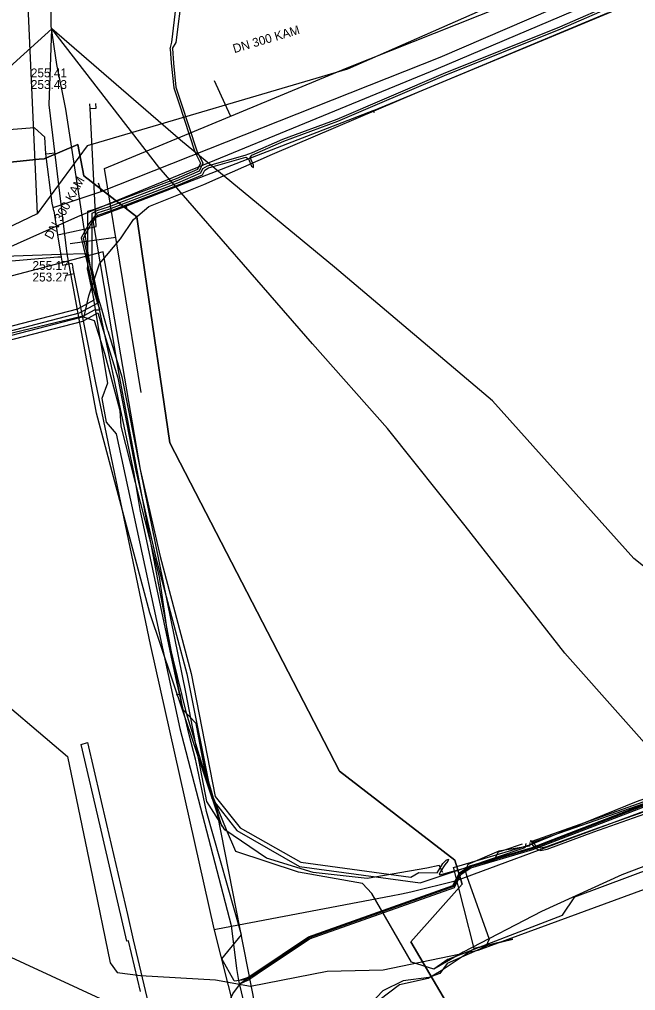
# Model space of a CAD drawing. Extents: x -598233 to -596890, y -1157848 to -1156431.
# Drawn here: x -598018 to -597962.2, y -1157152.1 to -1157064.2 of the extents above; entities that cross this region are included whole.
import ezdxf

# ---------------------------------------------------------------- set-up
doc = ezdxf.new("R2010")
doc.units = 0
for name, color, linetype in [('Vrstva 1', 7, 'Continuous'), ('Vrstva 12', 7, 'Continuous'), ('Vrstva 13', 7, 'Continuous'), ('Vrstva 14', 7, 'Continuous'), ('Vrstva 15', 7, 'Continuous'), ('Vrstva 16', 7, 'Continuous'), ('Vrstva 19', 7, 'Continuous'), ('Vrstva 3', 7, 'Continuous'), ('Vrstva 42', 7, 'Continuous'), ('Vrstva 44', 7, 'Continuous'), ('Vrstva 5', 7, 'Continuous'), ('Vrstva 54', 7, 'Continuous'), ('Vrstva 55', 7, 'Continuous'), ('Vrstva 58', 7, 'Continuous'), ('Vrstva 60', 7, 'Continuous'), ('Vrstva 8', 7, 'Continuous')]:
    doc.layers.add(name, color=color, linetype=linetype)

msp = doc.modelspace()

# ---------------------------------------------------------------- linework, layer by layer
at = {"layer": 'Vrstva 1'}
for points in [[(-598010.295, -1157077.73), (-597988.335, -1157068.59), (-597968.422, -1157060.661), (-597939.139, -1157048.449), (-597912.168, -1157036.572), (-597909.03, -1157035.19), (-597900, -1157031.131), (-597908.905, -1157035.19), (-597867.196, -1157016.44), (-597866.23, -1157015.95), (-597831.875, -1157001.152), (-597824.361, -1156997.916)], [(-598000.373, -1157069.745), (-597998.924, -1157072.933)], [(-598006.963, -1157097.973), (-598010.295, -1157077.73)], [(-598013.396, -1157084.502), (-598009.274, -1157083.935)]]:
    msp.add_lwpolyline(points, dxfattribs=at)
at = {"layer": 'Vrstva 12'}
for points in [[(-597995.084, -1157076.406), (-597981.78, -1157070.76), (-597964.676, -1157063.583)], [(-598012.38, -1157091.12), (-598012.14, -1157091.11), (-598011.72, -1157089.25), (-598010.74, -1157086.33), (-598008.84, -1157084.08), (-598007.66, -1157082.33), (-598006.28, -1157081.15), (-598001.32, -1157079.16), (-597995.084, -1157076.406)], [(-598012.38, -1157091.12), (-598020.82, -1157093.12), (-598023.05, -1157092.34), (-598026.73, -1157091.04), (-598030.71, -1157090.83), (-598033.13, -1157083.95), (-598032.98, -1157083.11)], [(-597980.48, -1157150.19), (-597982.51, -1157149.54), (-597986.1, -1157143.32), (-597986.95, -1157142.42), (-597992.73, -1157141.39), (-597998.41, -1157139.53), (-597999.27, -1157137.57), (-598000.85, -1157133.66), (-598002.89, -1157127.01), (-598004.48, -1157120.5), (-598005.33, -1157114.68), (-598008.79, -1157101.03), (-598008.87, -1157099.66), (-598010.28, -1157094.47), (-598011.21, -1157091.5), (-598012.38, -1157091.12)], [(-597979.19, -1157149.27), (-597968.84, -1157145.3), (-597967.73, -1157143.62), (-597948.19, -1157136.32), (-597942.44, -1157134.58), (-597940.22, -1157134.81), (-597926.71, -1157130.02), (-597926.39, -1157129.56), (-597928.37, -1157124.06), (-597927.96, -1157123.34), (-597927.47, -1157122.93), (-597915.99, -1157118.72), (-597906.74, -1157115.46), (-597902.52, -1157113.17), (-597888.45, -1157108.33), (-597883.9, -1157107.04), (-597881.31, -1157106.1)], [(-597979.19, -1157149.27), (-597980.48, -1157150.19)]]:
    msp.add_lwpolyline(points, dxfattribs=at)
at = {"layer": 'Vrstva 13'}
for p, q in [((-598015.592, -1157076.398), (-598015.296, -1157076.354)), ((-598015.296, -1157076.354), (-598014.796, -1157076.284)), ((-598014.946, -1157081.259), (-598015.029, -1157080.86)), ((-598014.946, -1157081.259), (-598014.67, -1157081.16)), ((-598014.884, -1157081.552), (-598014.946, -1157081.259)), ((-598014.23, -1157085.73), (-598014.523, -1157085.747)), ((-598000.364, -1157146.593), (-598000.064, -1157146.533))]:
    msp.add_line(p, q, dxfattribs=at)
for points in [[(-598014.67, -1157081.16), (-598010.59, -1157079.787), (-597979.91, -1157067.651), (-597953.811, -1157056.367), (-597945.174, -1157052.65), (-597941.437, -1157051.033), (-597900.565, -1157033.589), (-597899.099, -1157032.963), (-597897.07, -1157032.078), (-597882.55, -1157025.761), (-597852.745, -1157012.979), (-597832.939, -1157004.762), (-597831.246, -1157004.104), (-597815.959, -1156998.699), (-597794.74, -1156991.452), (-597780.392, -1156988.411), (-597756.742, -1156983.517), (-597752.81, -1156982.69)], [(-598014.543, -1157083.708), (-598014.397, -1157083.682), (-598011.036, -1157082.967), (-598011.601, -1157072.28), (-598011.623, -1157071.878)], [(-598011.601, -1157072.28), (-598011.049, -1157072.248), (-598011.078, -1157071.832)], [(-598015.029, -1157080.86), (-598015.592, -1157076.398), (-598015.698, -1157074.891), (-598016.634, -1157074.021), (-598023.598, -1157074.571)], [(-598010.59, -1157079.787), (-598010.69, -1157079.483), (-598010.843, -1157079.03)], [(-598014.884, -1157081.552), (-598014.543, -1157083.708), (-598014.23, -1157085.73)], [(-598014.523, -1157085.747), (-598019.772, -1157086.183), (-598020.857, -1157086.049), (-598025.909, -1157082.9), (-598029.374, -1157084.394), (-598042.94, -1157090.25), (-598044.68, -1157091.06), (-598055.97, -1157096.41), (-598058.49, -1157097.62), (-598068.37, -1157102.07), (-598070.15, -1157102.92), (-598085.63, -1157110.33), (-598086.122, -1157110.567), (-598102.38, -1157118.39), (-598114.69, -1157123.9), (-598116.59, -1157123.34), (-598117.49, -1157122.5)], [(-598014.23, -1157085.73), (-598014.096, -1157086.454), (-598013.252, -1157086.268), (-598013.162, -1157086.66)], [(-598023.6, -1157245.997), (-598021.154, -1157238.548), (-598020.66, -1157237.064), (-598017.11, -1157226.12), (-598010.04, -1157208.72), (-598006.43, -1157199.48), (-597997.93, -1157177.49), (-597997.267, -1157173.939), (-597995.896, -1157168.34), (-597995.2, -1157165.5), (-597997.27, -1157158.26), (-597998.43, -1157154.17), (-598000.38, -1157146.53), (-598006.13, -1157120.8), (-598011.08, -1157097.12), (-598013.03, -1157087.24), (-598013.162, -1157086.66)], [(-598013.03, -1157087.24), (-598013.323, -1157087.306), (-598013.81, -1157087.417)], [(-597880.151, -1157106.507), (-597889.54, -1157109.96), (-597890.48, -1157110.02), (-597895.63, -1157111.72), (-597904.28, -1157114.97), (-597905.22, -1157115.59), (-597920.43, -1157121.19), (-597930.39, -1157124.89), (-597930.47, -1157125.15), (-597929.18, -1157128.76), (-597929, -1157129.02), (-597942.5, -1157133.91), (-597946.75, -1157135.65), (-597955.86, -1157138.74), (-597963.48, -1157141.63), (-597970.76, -1157144.97), (-597977.85, -1157148.64), (-597980.48, -1157150.19)], [(-598000.064, -1157146.533), (-597984.361, -1157143.529), (-597983.415, -1157143.346), (-597982.576, -1157143.185), (-597978.438, -1157142.143), (-597955.937, -1157133.832), (-597953.147, -1157132.811), (-597942.49, -1157128.6)]]:
    msp.add_lwpolyline(points, dxfattribs=at)
at = {"layer": 'Vrstva 14'}
msp.add_lwpolyline([(-598114.89, -1157120.49), (-598037.32, -1157085.21), (-598015.06, -1157065.07)], dxfattribs=at)
at = {"layer": 'Vrstva 15'}
for points in [[(-598177.7, -1157331.44), (-598171.06, -1157324.28), (-598141.13, -1157273.38), (-598121.67, -1157262.01), (-598109.06, -1157260.24), (-598080.97, -1157256.77), (-598048.03, -1157253.89), (-598040.96, -1157252.57), (-598036.72, -1157251.12), (-598031.8, -1157248.6), (-598029.05, -1157246.45), (-598026.12, -1157243.44), (-598023.52, -1157239.57), (-598020.59, -1157232.1), (-598002.18, -1157187.53), (-597997.74, -1157173.94), (-597995.79, -1157166.26), (-597996.65, -1157153.48), (-598000.07, -1157136.13), (-598006.2, -1157117.94), (-598011.01, -1157099.85), (-598013.68, -1157085.44), (-598015.3, -1157071.94), (-598015.06, -1157065.07)], [(-597923.68, -1157170.4), (-597927.69, -1157166.8), (-597934.81, -1157158.41), (-597958.07, -1157133.48), (-597968.63, -1157121.57), (-597977.65, -1157110.04), (-597984.68, -1157101.26), (-597991.46, -1157093.59), (-598005.37, -1157077.6), (-598015.06, -1157065.07)], [(-597795.75, -1157106.29), (-597809.63, -1157103.45), (-597835.63, -1157099.46), (-597840.12, -1157099.15), (-597845.9, -1157100.16), (-597851.53, -1157101.68), (-597880.18, -1157111.86), (-597929.3, -1157130.4), (-597932.92, -1157130.78), (-597936.16, -1157130.3), (-597938.69, -1157129.59), (-597944.94, -1157126.1), (-597951.42, -1157121.76), (-597962.41, -1157113.01), (-597975.19, -1157098.75), (-597989.47, -1157086.66), (-598003.42, -1157075.14), (-598015.06, -1157065.07)]]:
    msp.add_lwpolyline(points, dxfattribs=at)
at = {"layer": 'Vrstva 16'}
for points in [[(-598022.77, -1157085.78), (-598014.26, -1157085.46), (-598012, -1157085.4), (-598010.02, -1157097.15), (-598010.54, -1157098.54), (-598010.13, -1157100.67), (-598009.25, -1157101.74), (-598003.49, -1157128.4), (-597998.83, -1157146.23), (-597998.36, -1157150.13), (-597998.18, -1157151.19), (-597994.77, -1157165.65), (-597996.59, -1157173.71), (-597999.87, -1157185.03), (-598001.1, -1157188.15), (-598004.4, -1157196.12), (-598005.721, -1157199.501), (-598005.733, -1157199.53), (-598012.09, -1157215.8), (-598017.82, -1157229.11), (-598018.92, -1157230)], [(-597998.18, -1157151.19), (-597996.48, -1157150.62)]]:
    msp.add_lwpolyline(points, dxfattribs=at)
at = {"layer": 'Vrstva 19'}
msp.add_lwpolyline([(-597904.92, -1157036.04), (-597924.8, -1157044.7), (-597941.61, -1157052.06), (-597947.24, -1157054.56), (-597953.26, -1157057.44), (-597962.76, -1157061.26), (-597980.31, -1157068.75), (-598012.73, -1157082.08), (-598023.68, -1157086.99), (-598027.48, -1157088.69)], dxfattribs=at)
at = {"layer": 'Vrstva 3'}
msp.add_lwpolyline([(-598007.04, -1157152.19), (-598008.12, -1157147.6), (-598008.29, -1157147.64), (-598010.68, -1157137.2), (-598012.41, -1157129.83), (-598011.83, -1157129.66), (-598010.1, -1157137.09), (-598008.21, -1157145.23), (-598007.7, -1157147.53), (-598006.18, -1157153.9)], dxfattribs=at)
at = {"layer": 'Vrstva 42'}
for p, q in [((-597971.603, -1157138.722), (-597971.772, -1157138.574)), ((-597971.587, -1157138.585), (-597971.656, -1157138.529))]:
    msp.add_line(p, q, dxfattribs=at)
for points in [[(-598004.34, -1157066.876), (-598004.203, -1157066.287), (-598003.648, -1157061.699), (-598000.799, -1157046.825), (-597999.217, -1157022.374), (-597998.258, -1157020.075), (-597997.398, -1157004.133), (-597997.519, -1157002.23), (-597998.387, -1156998.597), (-598000.329, -1156984.919), (-598001.065, -1156969.059), (-598000.559, -1156967.505)], [(-598004.14, -1157066.864), (-598003.802, -1157066.299), (-598003.252, -1157061.761), (-598000.401, -1157046.875), (-597998.823, -1157022.466), (-597997.862, -1157020.165), (-597997.008, -1157004.312), (-597996.641, -1157004.301)], [(-598010.949, -1157081.735), (-598009.817, -1157081.364), (-598003.663, -1157079.013), (-598001.565, -1157078.122), (-598001.389, -1157077.726), (-598000.981, -1157077.478), (-597997.558, -1157076.494), (-597996.9, -1157076.258), (-597994.157, -1157075.057), (-597989.247, -1157073.237), (-597979.618, -1157069.108), (-597969.079, -1157064.898), (-597963.691, -1157062.539)], [(-598010.887, -1157081.925), (-598009.75, -1157081.553), (-598003.588, -1157079.199), (-598001.414, -1157078.275), (-598001.231, -1157077.864), (-598000.899, -1157077.662), (-597997.502, -1157076.686), (-597997.272, -1157076.84), (-597996.986, -1157077.492), (-597996.82, -1157077.62), (-597996.804, -1157077.406), (-597997.112, -1157076.705), (-597996.973, -1157076.509), (-597994.083, -1157075.243), (-597989.173, -1157073.423), (-597979.542, -1157069.292), (-597969.001, -1157065.082), (-597963.609, -1157062.721)], [(-598004.34, -1157066.876), (-598004.26, -1157068.188), (-598004.028, -1157070.411), (-598003.575, -1157071.771), (-598002.113, -1157076.198), (-598001.61, -1157077.242), (-598001.866, -1157077.816), (-598003.812, -1157078.641), (-598009.95, -1157080.987), (-598011.073, -1157081.355)], [(-598004.14, -1157066.864), (-598004.06, -1157068.172), (-598003.832, -1157070.369), (-598003.385, -1157071.709), (-598001.927, -1157076.122), (-598001.39, -1157077.238), (-598001.716, -1157077.969), (-598003.737, -1157078.827), (-598009.883, -1157081.176), (-598011.011, -1157081.545)], [(-598035.519, -1157083.205), (-598035.439, -1157083.479), (-598035.337, -1157083.83), (-598036.339, -1157084.954), (-598036.148, -1157086.37), (-598033.406, -1157090.754), (-598032.28, -1157091.434), (-598029.47, -1157090.665), (-598023.601, -1157091.686), (-598020.313, -1157092.791), (-598012.554, -1157090.783), (-598010.921, -1157089.889), (-598010.77, -1157089.806), (-598010.837, -1157089.493), (-598011.42, -1157086.759), (-598011.404, -1157082.641), (-598011.402, -1157082.319), (-598011.4, -1157081.744), (-598011.011, -1157081.545)], [(-598034.88, -1157082.877), (-598034.891, -1157083.931), (-598035.918, -1157085.083), (-598035.763, -1157086.231), (-598033.117, -1157090.461), (-598032.22, -1157091.003), (-598029.489, -1157090.256), (-598023.502, -1157091.297), (-598020.298, -1157092.374), (-598012.703, -1157090.408), (-598011.224, -1157089.598), (-598011.82, -1157086.801), (-598011.819, -1157086.485), (-598011.816, -1157085.645), (-598011.807, -1157083.31), (-598011.805, -1157082.891), (-598011.8, -1157081.576), (-598011.073, -1157081.355)], [(-598010.949, -1157081.735), (-598011.402, -1157082.319), (-598011.707, -1157082.712), (-598011.805, -1157082.891), (-598012.416, -1157084.005), (-598011.819, -1157086.485), (-598011.668, -1157087.111), (-598011.487, -1157088.116), (-598010.921, -1157089.889), (-598010.726, -1157090.498)], [(-598010.003, -1157092.404), (-598010.534, -1157090.442), (-598010.837, -1157089.493), (-598011.293, -1157088.064), (-598011.472, -1157087.069), (-598011.816, -1157085.645), (-598012.204, -1157084.035), (-598011.807, -1157083.31), (-598011.553, -1157082.848), (-598011.404, -1157082.641), (-598010.887, -1157081.925)], [(-598035.888, -1157083.371), (-598035.783, -1157083.73), (-598035.839, -1157083.792), (-598036.761, -1157084.826), (-598036.532, -1157086.51), (-598033.694, -1157091.046), (-598032.34, -1157091.866), (-598029.45, -1157091.075), (-598023.699, -1157092.074), (-598020.327, -1157093.209), (-598012.406, -1157091.157), (-598011.2, -1157090.497), (-598010.726, -1157090.498)], [(-598020.342, -1157093.626), (-598012.257, -1157091.532), (-598010.909, -1157090.793), (-598009.104, -1157096.659), (-598007.456, -1157105.052), (-598005.644, -1157112.938), (-598002.855, -1157123.449), (-598000.586, -1157134.733), (-597998.323, -1157137.64), (-597992.64, -1157140.878), (-597981.743, -1157142.36), (-597977.836, -1157141.053), (-597977.522, -1157140.948), (-597974.909, -1157140.074), (-597972.224, -1157139.176), (-597972.205, -1157139.099), (-597972.132, -1157138.801)], [(-598010.003, -1157092.404), (-598008.716, -1157096.561), (-598007.064, -1157104.968), (-598005.256, -1157112.842), (-598002.445, -1157123.431), (-598000.282, -1157134.56), (-597998.011, -1157137.391), (-597992.536, -1157140.488), (-597982.566, -1157141.845), (-597981.85, -1157141.42), (-597980.181, -1157141.467), (-597980.057, -1157141.23), (-597979.675, -1157140.617), (-597979.391, -1157140.303), (-597979.18, -1157140.22)], [(-597971.603, -1157138.722), (-597953.276, -1157132.319), (-597935.695, -1157125.514), (-597920.724, -1157120.124), (-597904.253, -1157114.224), (-597903.256, -1157112.864)], [(-597971.587, -1157138.585), (-597953.293, -1157132.108), (-597935.712, -1157125.303), (-597923.383, -1157120.865)], [(-597971.651, -1157138.637), (-597971.585, -1157138.894), (-597971.391, -1157139.19), (-597970.837, -1157139.44), (-597970.235, -1157139.312), (-597966.017, -1157137.763), (-597958.318, -1157135.03), (-597945.81, -1157130.391), (-597944.934, -1157129.059)], [(-597956.944, -1157134.273), (-597958.386, -1157134.842), (-597966.085, -1157137.575), (-597970.291, -1157139.119), (-597970.815, -1157139.231), (-597971.256, -1157139.032), (-597971.418, -1157138.784), (-597971.468, -1157138.576)], [(-597971.82, -1157138.71), (-597971.84, -1157139.04), (-597972.205, -1157139.099), (-597974.247, -1157139.431), (-597974.61, -1157139.49), (-597977.42, -1157140.7), (-597977.522, -1157140.948), (-597977.53, -1157140.968), (-597977.65, -1157141.26), (-597977.51, -1157141.78), (-597975.49, -1157147.46), (-597975.79, -1157148.14), (-597979.28, -1157149.68), (-597979.96, -1157150.58), (-597980.95, -1157150.92), (-597983.28, -1157151.24), (-597985.1, -1157152.15), (-597986.7, -1157153.83), (-597991.74, -1157161.33), (-597993.26, -1157164.59), (-597994.11, -1157165.51)], [(-597975.99, -1157140.54), (-597975.01, -1157140.27), (-597974.909, -1157140.074), (-597974.646, -1157139.564), (-597974.247, -1157139.431), (-597972.481, -1157138.84)], [(-597979.18, -1157140.22), (-597979.215, -1157140.407), (-597979.51, -1157140.731), (-597979.883, -1157141.33), (-597979.964, -1157141.483), (-597980.008, -1157141.566), (-597979.96, -1157141.64), (-597978.76, -1157141.31), (-597977.836, -1157141.053), (-597977.53, -1157140.968), (-597975.99, -1157140.54)]]:
    msp.add_lwpolyline(points, dxfattribs=at)
at = {"layer": 'Vrstva 44'}
msp.add_line((-597997.39, -1157151.09), (-597997.605, -1157151.114), dxfattribs=at)
for points in [[(-598002.06, -1157131.18), (-598002.63, -1157128.98), (-598003.74, -1157124.2), (-598007.08, -1157108.59), (-598007.61, -1157105.31), (-598011.56, -1157086.62), (-598012, -1157084.08), (-598012.21, -1157082.75), (-598013.78, -1157072.36), (-598014.6, -1157068.31), (-598015.12, -1157064.83), (-598015.13, -1157057.85), (-598014.41, -1157044.55), (-598014.57, -1157037.35), (-598014.78, -1157034.56), (-598015.54, -1157011.99), (-598016.84, -1156986.24)], [(-597920.13, -1157120.28), (-597931.43, -1157124.54), (-597942.76, -1157128.6), (-597951.57, -1157131.8), (-597959.79, -1157134.72), (-597971.57, -1157139.26), (-597977.19, -1157140.93), (-597978.1, -1157141.52), (-597978.71, -1157142.7), (-597991.79, -1157147.34), (-597996.63, -1157150.58), (-597997.39, -1157151.09)], [(-597998.99, -1157153.07), (-597998.68, -1157152.41), (-597997.99, -1157151.49), (-597997.334, -1157151.173), (-597996.574, -1157150.663), (-597991.745, -1157147.43), (-597978.639, -1157142.781), (-597978.023, -1157141.589), (-597977.148, -1157141.022), (-597971.538, -1157139.355), (-597959.755, -1157134.814), (-597951.536, -1157131.894), (-597944.739, -1157129.424), (-597943.758, -1157128.885)], [(-597998.55, -1157151.22), (-597997.605, -1157151.114), (-597997.446, -1157151.007), (-597996.686, -1157150.497), (-597991.835, -1157147.25), (-597978.781, -1157142.619), (-597978.177, -1157141.451), (-597977.232, -1157140.838), (-597971.602, -1157139.165), (-597959.825, -1157134.626), (-597951.604, -1157131.706), (-597944.841, -1157129.25), (-597943.862, -1157128.715)], [(-597998.55, -1157151.22), (-597999.67, -1157149.24), (-597997.9, -1157147.07), (-598001.07, -1157135.9), (-598001.87, -1157132.01), (-598002.06, -1157131.18)], [(-597997.39, -1157151.09), (-597997.99, -1157151.49)]]:
    msp.add_lwpolyline(points, dxfattribs=at)
at = {"layer": 'Vrstva 5'}
for p, q in [((-597952.54, -1157052.98), (-597988.32, -1157068.72)), ((-597988.32, -1157068.72), (-598011.85, -1157075.67)), ((-598011.85, -1157075.67), (-598016.4, -1157081.82)), ((-598016.4, -1157081.82), (-598040.23, -1157093.27)), ((-598070.533, -1157125.262), (-597975.073, -1157169.232))]:
    msp.add_line(p, q, dxfattribs=at)
msp.add_lwpolyline([(-598018.16, -1157042.14), (-598017.205, -1157063.679), (-598016.4, -1157081.82)], dxfattribs=at)
at = {"layer": 'Vrstva 54'}
for p, q in [((-598015.75, -1157076.83), (-598012.7, -1157075.55)), ((-598012.7, -1157075.55), (-598012.18, -1157078.39)), ((-598022.29, -1157077.5), (-598016.22, -1157076.88)), ((-598016.22, -1157076.88), (-598015.75, -1157076.83)), ((-598012.18, -1157078.39), (-598007.76, -1157081.79)), ((-598007.76, -1157081.79), (-598007.38, -1157082.09)), ((-598007.38, -1157082.09), (-598006.64, -1157087.09)), ((-598006.64, -1157087.09), (-598004.37, -1157102.53)), ((-598004.37, -1157102.53), (-597989.03, -1157132.27)), ((-597989.03, -1157132.27), (-597984.94, -1157135.42)), ((-597984.94, -1157135.42), (-597978.58, -1157140.32)), ((-597978.58, -1157140.32), (-597977.93, -1157142.48)), ((-597977.93, -1157142.48), (-597982.59, -1157147.71)), ((-597982.59, -1157147.71), (-597981.47, -1157149.61)), ((-597981.47, -1157149.61), (-597971.72, -1157166.16))]:
    msp.add_line(p, q, dxfattribs=at)
at = {"layer": 'Vrstva 55'}
for points in [[(-598003.788, -1157125.358), (-598003.48, -1157125.27), (-598003.25, -1157126.64), (-598002, -1157127.93), (-598001.26, -1157132), (-597999.85, -1157136.711), (-597999.74, -1157137.08), (-597999.64, -1157137.28), (-597999.74, -1157137.08), (-597999.85, -1157136.711), (-598001.26, -1157132), (-598002, -1157127.93), (-598003.25, -1157126.64), (-598003.48, -1157125.27), (-598004.24, -1157121.45), (-598007.547, -1157103.901), (-598008.938, -1157096.519), (-598011.34, -1157082.23), (-598008.77, -1157081.28), (-598008.363, -1157081.123), (-598008.24, -1157081.44), (-598008.363, -1157081.123), (-597985.972, -1157072.474), (-597985.9, -1157072.66), (-597985.972, -1157072.474), (-597985.96, -1157072.47), (-597983.905, -1157071.618), (-597963.198, -1157063.027)], [(-598002.91, -1157125.263), (-598007.038, -1157104.943), (-598010.424, -1157085.258), (-598026.8, -1157089.562), (-598031.661, -1157091.203), (-598088.385, -1157117.665)], [(-597978.71, -1157140.97), (-597971.82, -1157138.93), (-597962.15, -1157135.01), (-597953.51, -1157131.92), (-597953.029, -1157131.737), (-597930.14, -1157123.04), (-597925.721, -1157121.509), (-597912.97, -1157117.09), (-597906.73, -1157114.55), (-597904.99, -1157113.76), (-597887.05, -1157107.29), (-597883.72, -1157106.51), (-597878.81, -1157104.68), (-597878.92, -1157104.16)], [(-597979.675, -1157141.431), (-597980.021, -1157140.804), (-597981.143, -1157141.048), (-597986.519, -1157141.965), (-597991.411, -1157141.422), (-597995.651, -1157140.117), (-597999.401, -1157137.562), (-598001.032, -1157135.008), (-598002.91, -1157125.263)], [(-597994.39, -1157167.18), (-597994.11, -1157166.03), (-597991.54, -1157160.3), (-597986.35, -1157153.64), (-597983.61, -1157151.56), (-597981.01, -1157150.99), (-597979.82, -1157150.3), (-597976.86, -1157148.32), (-597973.35, -1157147.45), (-597976.86, -1157148.32), (-597978.73, -1157140.94)]]:
    msp.add_lwpolyline(points, dxfattribs=at)
at = {"layer": 'Vrstva 58'}
msp.add_lwpolyline([(-598021.56, -1157124.24), (-598013.63, -1157130.93), (-598011.37, -1157141.83), (-598009.78, -1157149.6), (-598009.15, -1157150.49), (-598007.045, -1157150.761), (-598000.263, -1157151.142), (-597997.08, -1157151.71), (-597990.16, -1157150.37), (-597985.07, -1157150.25), (-597976.48, -1157148.46), (-597957.81, -1157141.61), (-597951.84, -1157139.33), (-597946.4, -1157137.44), (-597941.77, -1157136.5), (-597940.93, -1157136.2), (-597937.77, -1157146.17), (-597936.17, -1157150.45)], dxfattribs=at)
at = {"layer": 'Vrstva 60'}
for points in [[(-598022.29, -1157077.5), (-598016.22, -1157076.88), (-598015.75, -1157076.83), (-598012.7, -1157075.55), (-598012.18, -1157078.39), (-598007.76, -1157081.79), (-598007.38, -1157082.09), (-598006.64, -1157087.09), (-598004.37, -1157102.53), (-597989.03, -1157132.27), (-597984.94, -1157135.42), (-597978.58, -1157140.32), (-597977.93, -1157142.48), (-597982.59, -1157147.71), (-597981.47, -1157149.61), (-597971.72, -1157166.16)], [(-597971.72, -1157166.16), (-597981.47, -1157149.61), (-597982.59, -1157147.71), (-597977.93, -1157142.48), (-597978.58, -1157140.32), (-597984.94, -1157135.42), (-597989.03, -1157132.27), (-598004.37, -1157102.53), (-598006.64, -1157087.09), (-598007.38, -1157082.09), (-598007.76, -1157081.79), (-598012.18, -1157078.39), (-598012.7, -1157075.55), (-598015.75, -1157076.83), (-598016.22, -1157076.88), (-598022.29, -1157077.5)]]:
    msp.add_lwpolyline(points, dxfattribs=at)

# ---------------------------------------------------------------- texts
at = {"layer": 'Vrstva 8'}
for rotation, p in [(16.45543, (-597998.546, -1157067.279)), (61.19453, (-598015.072, -1157084.206))]:
    msp.add_text('DN 300 KAM', height=0.8, rotation=rotation, dxfattribs=at).set_placement(p)
for s, p in [('255.41', (-598016.961, -1157069.465)), ('253.43', (-598016.961, -1157070.515)), ('255.17', (-598016.81, -1157086.89)), ('253.27', (-598016.81, -1157087.94))]:
    msp.add_text(s, height=0.8, dxfattribs=at).set_placement(p)

doc.saveas('drawing.dxf')
